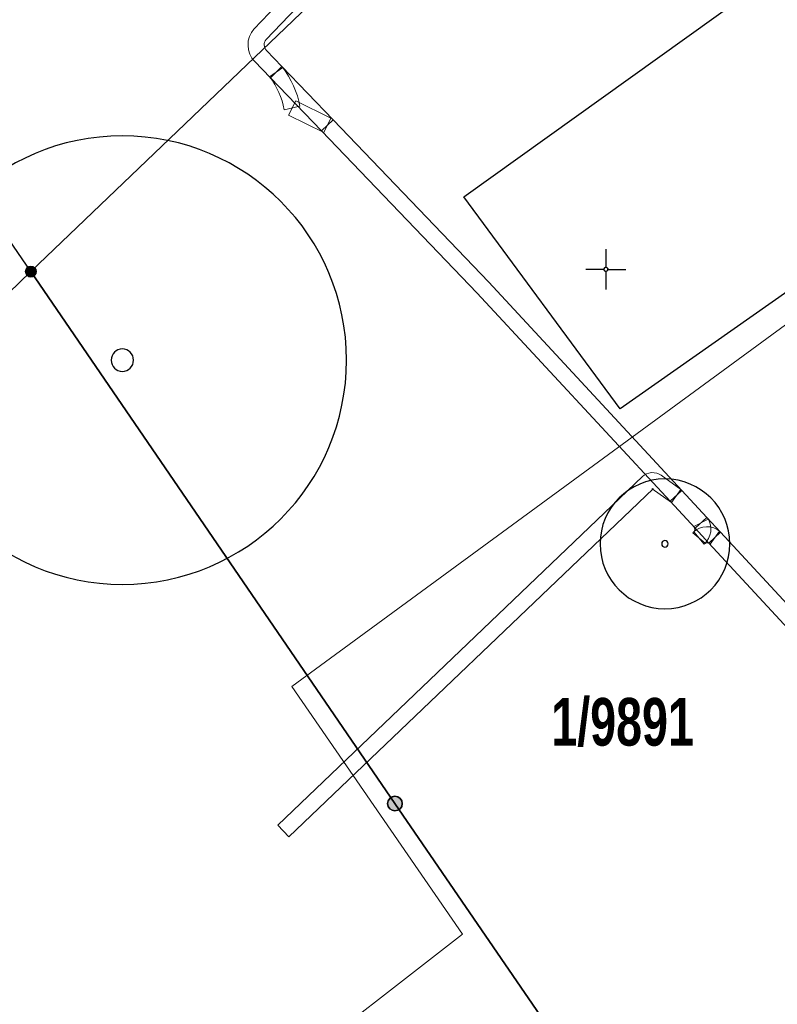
# Model space of a CAD drawing. Header units: metres. Extents: x 2695560 to 2696939, y 1260491 to 1262050.
# Tile 257 of 656: x 2695758 to 2695781, y 1261102 to 1261133. Entities that reach past the tile are written whole.
import ezdxf

# ---------------------------------------------------------------- set-up
doc = ezdxf.new("R2010")
doc.units = ezdxf.units.M
doc.linetypes.add('AUSGEZOGEN', pattern=[0])
for name, color, linetype in [('XR$1$AV_Grenzpunkte', 7, 'AUSGEZOGEN'), ('XR$1$AV_Grundstück-Nr.', 7, 'AUSGEZOGEN'), ('XR$1$AV_Koordinatennetzpunkte', 7, 'AUSGEZOGEN'), ('XR$1$AV_Linien (BB)', 7, 'AUSGEZOGEN'), ('XR$1$GR_Baum', 94, 'AUSGEZOGEN'), ('XR$1$Liegenschaftsgrenzen', 7, 'AUSGEZOGEN'), ('XR$1$PFAV', 255, 'AUSGEZOGEN')]:
    doc.layers.add(name, color=color, linetype=linetype)
doc.layers.add('XR$2$ELE-LinieFlaeche-genau', color=1, linetype='AUSGEZOGEN', lineweight=18)
doc.layers.add('XR$2$KOM-Linie-U-genau', color=91, linetype='AUSGEZOGEN', lineweight=18)
doc.styles.add('ARIAL', font='arial.ttf')

# ---------------------------------------------------------------- blocks, each defined once
blk = doc.blocks.new('COMPLEXOBJECT_332')
at = {"layer": 'XR$1$AV_Linien (BB)', "color": 7, "linetype": 'AUSGEZOGEN', "transparency": 33554687}
blk.add_lwpolyline([(5757.09, 11124.929), (5780.161, 11147.021), (5799.968, 11165.987), (5808.077, 11157.223), (5813.076, 11156.026), (5816.613, 11152.343), (5821.719, 11147.027), (5828.696, 11139.827), (5831.99, 11136.417)], dxfattribs=at)
blk = doc.blocks.new('COMPLEXOBJECT_643')
at = {"layer": 'XR$1$AV_Linien (BB)', "color": 7, "linetype": 'AUSGEZOGEN', "transparency": 33554687}
blk.add_line((5795.767, 11129.402), (5793.523, 11127.791), dxfattribs=at)
for points in [[(5784.811, 11127.23), (5775.448, 11120.65), (5770.574, 11127.255), (5782.717, 11135.963), (5790.547, 11132.349), (5798.246, 11129.704), (5803.271, 11124.558), (5809.612, 11116.851), (5810.127, 11117.236), (5811.7, 11115.13)], [(5809.542, 11113.033), (5806.36, 11116.362), (5807.341, 11117.217), (5802.261, 11123.442)]]:
    blk.add_lwpolyline(points, dxfattribs=at)
for centre, radius, start, end in [((5781.993, 11107.876), 25.556, 37.5246, 57.3858), ((5789.858, 11116.782), 11.604, 88.8993, 115.7828), ((5789.853, 11116.755), 11.63, 71.6054, 88.8766)]:
    blk.add_arc(centre, radius, start, end, dxfattribs=at)
blk = doc.blocks.new('BAV15')
at = {"layer": 'XR$1$PFAV', "transparency": 33554687}
blk.add_hatch(color=7, dxfattribs=at).paths.add_polyline_path([(0.5, 0), (0.49, 0.101), (0.459, 0.197), (0.41, 0.286), (0.344, 0.362), (0.264, 0.424), (0.174, 0.469), (0.076, 0.494), (-0.025, 0.499), (-0.125, 0.484), (-0.22, 0.449), (-0.306, 0.395), (-0.379, 0.326), (-0.437, 0.243), (-0.477, 0.15), (-0.497, 0.051), (-0.497, -0.051), (-0.477, -0.15), (-0.437, -0.243), (-0.379, -0.326), (-0.306, -0.395), (-0.22, -0.449), (-0.125, -0.484), (-0.025, -0.499), (0.076, -0.494), (0.174, -0.469), (0.264, -0.424), (0.344, -0.362), (0.41, -0.286), (0.459, -0.197), (0.49, -0.101)])
at = {"color": 7, "transparency": 33554687}
for start, end in [(90, 270), (270, 90)]:
    blk.add_arc((0, 0), 0.5, start, end, dxfattribs=at)
at = {"layer": 'XR$1$PFAV', "transparency": 33554687}
blk.add_circle((0, 0), 0.5, dxfattribs=at)
blk = doc.blocks.new('BAV2041')
at = {"color": 7, "transparency": 33554687}
for p, q in [((0, 0.5), (0, 0.05)), ((-0.05, 0), (-0.5, 0)), ((0.05, 0), (0.5, 0)), ((0, -0.05), (0, -0.5))]:
    blk.add_line(p, q, dxfattribs=at)
blk.add_circle((0, 0), 0.05, dxfattribs=at)
for start, end in [(90, 270), (270, 90)]:
    blk.add_arc((0, 0), 0.05, start, end, dxfattribs=at)
blk = doc.blocks.new('WBGR1')
at = {"color": 94, "transparency": 33554687}
for radius, start, end in [(1, 90, 270), (1, 270, 90), (0.05, 90, 270), (0.05, 270, 90)]:
    blk.add_arc((0, 0), radius, start, end, dxfattribs=at)

msp = doc.modelspace()

# ---------------------------------------------------------------- linework, layer by layer
at = {"layer": 'XR$1$AV_Linien (BB)', "color": 7, "linetype": 'AUSGEZOGEN', "transparency": 33554687}
msp.add_line((2695736.037, 1261103.657), (2695758.06, 1261124.739), dxfattribs=at)
msp.add_lwpolyline([(2695758.06, 1261124.739), (2695769.4, 1261108.17), (2695784.956, 1261085.485)], dxfattribs=at)
at = {"layer": 'XR$1$Liegenschaftsgrenzen', "color": 7, "linetype": 'AUSGEZOGEN', "transparency": 33554687}
for points in [[(2695758.06, 1261124.739), (2695781.131, 1261146.831), (2695792.97, 1261133.42), (2695798.93, 1261133.33), (2695812.67, 1261114.94)], [(2695758.06, 1261124.739), (2695750.9, 1261135.2), (2695725.67, 1261117.18)], [(2695784.956, 1261085.485), (2695769.4, 1261108.17), (2695758.06, 1261124.739)]]:
    msp.add_lwpolyline(points, dxfattribs=at)
at = {"layer": 'XR$2$ELE-LinieFlaeche-genau', "linetype": 'AUSGEZOGEN', "transparency": 33554687}
for points in [[(2695765.521, 1261130.778), (2695765.026, 1261131.292), (2695764.946, 1261131.391), (2695764.881, 1261131.516), (2695764.84, 1261131.648), (2695764.824, 1261131.784), (2695764.833, 1261131.925), (2695764.869, 1261132.059), (2695764.927, 1261132.184), (2695765.005, 1261132.292), (2695767.397, 1261134.792), (2695767.759, 1261134.446), (2695765.391, 1261131.972), (2695765.361, 1261131.93), (2695765.341, 1261131.887), (2695765.329, 1261131.843), (2695765.326, 1261131.798), (2695765.332, 1261131.752), (2695765.345, 1261131.706), (2695765.366, 1261131.667), (2695765.402, 1261131.622), (2695765.881, 1261131.124), (2695765.521, 1261130.778)], [(2695765.954, 1261129.781), (2695765.922, 1261129.924), (2695765.883, 1261130.059), (2695765.838, 1261130.191), (2695765.785, 1261130.32), (2695765.724, 1261130.446), (2695765.656, 1261130.568), (2695765.582, 1261130.687), (2695765.497, 1261130.806), (2695765.905, 1261131.096), (2695765.998, 1261130.965), (2695766.088, 1261130.822), (2695766.168, 1261130.676), (2695766.241, 1261130.524), (2695766.306, 1261130.369), (2695766.361, 1261130.209), (2695766.406, 1261130.048), (2695766.442, 1261129.891), (2695765.954, 1261129.781)], [(2695767.112, 1261129.122), (2695765.521, 1261130.778), (2695765.881, 1261131.124), (2695767.472, 1261129.468), (2695767.112, 1261129.122)], [(2695766.309, 1261130.06), (2695767.403, 1261129.519), (2695767.181, 1261129.071), (2695766.087, 1261129.612), (2695766.309, 1261130.06)], [(2695777.973, 1261117.584), (2695771.965, 1261124.07), (2695767.112, 1261129.122), (2695767.472, 1261129.468), (2695772.329, 1261124.414), (2695778.339, 1261117.924), (2695777.973, 1261117.584)], [(2695765.754, 1261107.494), (2695777.11, 1261118.353), (2695777.166, 1261118.398), (2695777.235, 1261118.436), (2695777.311, 1261118.463), (2695777.394, 1261118.477), (2695777.475, 1261118.474), (2695777.554, 1261118.46), (2695777.631, 1261118.431), (2695777.693, 1261118.394), (2695778.302, 1261117.957), (2695778.01, 1261117.551), (2695777.417, 1261117.976), (2695777.413, 1261117.979), (2695777.42, 1261117.976), (2695777.423, 1261117.976), (2695777.428, 1261117.975), (2695777.437, 1261117.977), (2695777.441, 1261117.978), (2695777.444, 1261117.98), (2695777.44, 1261117.977), (2695766.1, 1261107.132), (2695765.754, 1261107.494)], [(2695778.751, 1261116.744), (2695777.973, 1261117.584), (2695778.339, 1261117.924), (2695779.117, 1261117.084), (2695778.751, 1261116.744)], [(2695778.684, 1261116.606), (2695778.712, 1261116.638), (2695778.724, 1261116.657), (2695778.732, 1261116.678), (2695778.737, 1261116.7), (2695778.738, 1261116.721), (2695778.735, 1261116.744), (2695778.729, 1261116.764), (2695778.71, 1261116.802), (2695779.158, 1261117.026), (2695779.197, 1261116.948), (2695779.227, 1261116.846), (2695779.24, 1261116.741), (2695779.235, 1261116.634), (2695779.212, 1261116.53), (2695779.172, 1261116.431), (2695779.116, 1261116.34), (2695779.06, 1261116.276), (2695778.684, 1261116.606)], [(2695779.178, 1261116.283), (2695778.751, 1261116.744), (2695779.117, 1261117.084), (2695779.544, 1261116.623), (2695779.178, 1261116.283)], [(2695778.715, 1261116.635), (2695778.787, 1261116.693), (2695778.889, 1261116.746), (2695778.995, 1261116.779), (2695779.108, 1261116.793), (2695779.22, 1261116.785), (2695779.33, 1261116.758), (2695779.435, 1261116.708), (2695779.507, 1261116.656), (2695779.215, 1261116.25), (2695779.179, 1261116.276), (2695779.162, 1261116.284), (2695779.142, 1261116.289), (2695779.12, 1261116.291), (2695779.101, 1261116.289), (2695779.079, 1261116.282), (2695779.061, 1261116.273), (2695779.029, 1261116.247), (2695778.715, 1261116.635)], [(2695789.848, 1261105.36), (2695784.384, 1261110.661), (2695779.178, 1261116.283), (2695779.544, 1261116.623), (2695784.742, 1261111.011), (2695790.196, 1261105.718), (2695789.848, 1261105.36)]]:
    msp.add_lwpolyline(points, close=True, dxfattribs=at)
at = {"layer": 'XR$2$KOM-Linie-U-genau', "linetype": 'AUSGEZOGEN', "transparency": 33554687}
msp.add_lwpolyline([(2695724.447, 1261105.544), (2695742.786, 1261081.782), (2695771.507, 1261104.102), (2695766.185, 1261111.821), (2695788.596, 1261128.226)], dxfattribs=at)

# ---------------------------------------------------------------- block references
at = {"layer": 'XR$1$AV_Grenzpunkte', "color": 7, "linetype": 'AUSGEZOGEN', "lineweight": -3, "transparency": 33554687}
for p, xscale, yscale in [((2695758.06, 1261124.739), 0.3249999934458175, 0.3249999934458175), ((2695769.4, 1261108.17), 0.4549999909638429, 0.4549999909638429)]:
    msp.add_blockref('BAV15', p, dxfattribs=dict(at, xscale=xscale, yscale=yscale))
at = {"layer": 'XR$1$AV_Koordinatennetzpunkte', "color": 7, "linetype": 'AUSGEZOGEN', "lineweight": -3, "transparency": 33554687, "xscale": 1.25, "yscale": 1.25}
msp.add_blockref('BAV2041', (2695775.97, 1261124.81), dxfattribs=at)
at = {"layer": 'XR$1$AV_Linien (BB)', "color": 7, "linetype": 'AUSGEZOGEN', "lineweight": -3, "transparency": 33554687}
for name in ['COMPLEXOBJECT_332', 'COMPLEXOBJECT_643']:
    msp.add_blockref(name, (2690000.97, 1249999.81), dxfattribs=at)
at = {"layer": 'XR$1$GR_Baum', "color": 94, "linetype": 'AUSGEZOGEN', "lineweight": -3, "transparency": 33554687}
for p, xscale, yscale in [((2695760.909, 1261121.982), 6.983681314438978, 6.983681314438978), ((2695777.81, 1261116.259), 2.020948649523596, 2.020948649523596)]:
    msp.add_blockref('WBGR1', p, dxfattribs=dict(at, xscale=xscale, yscale=yscale))

# ---------------------------------------------------------------- texts
at = {"layer": 'XR$1$AV_Grundstück-Nr.', "color": 7, "transparency": 33554687, "insert": (2695776.491, 1261110.695), "char_height": 1.48491, "width": 4.97324, "attachment_point": 5, "style": 'ARIAL'}
msp.add_mtext('\\A1;{\\fArial|i0|b1;\\H1.484908;\\W0.700000;\\C7;1/9891}\\P', dxfattribs=at)

doc.saveas('drawing.dxf')
